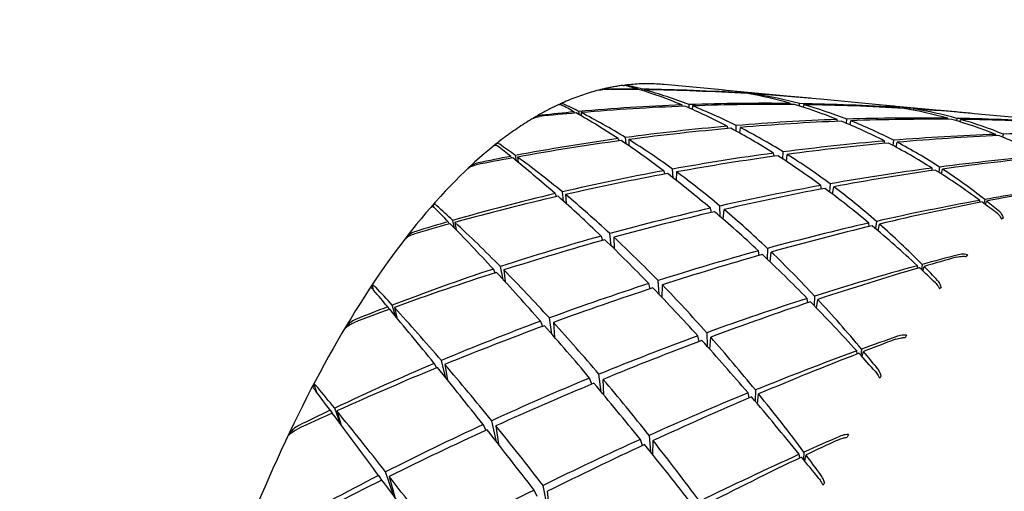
# Model space of a CAD drawing. Header units: inches. Extents: x 36 to 1719, y -84 to 1122.
# Tile 458 of 550: x 657.531 to 658.48, y 805.737 to 806.192. Entities that reach past the tile are written whole.
import ezdxf

# ---------------------------------------------------------------- set-up
doc = ezdxf.new("R2010")
doc.units = ezdxf.units.IN
doc.header["$LTSCALE"] = 48
doc.header["$MEASUREMENT"] = 0
doc.layers.add('Dimension (ANSI)', color=7, linetype='Continuous', lineweight=25)
doc.layers.add('Visible (ANSI)', color=7, linetype='Continuous', lineweight=30)
doc.styles.add('Note Text (ANSI)', font='tahoma.ttf')
doc.dimstyles.new('Architectural (ANSI)', dxfattribs={"dimscale": 48, "dimtxt": 0.125, "dimasz": 0.098425, "dimexe": 0.125, "dimexo": 0.0625, "dimgap": 0.031496, "dimtad": 0, "dimtih": 1, "dimtoh": 1, "dimdec": 4, "dimrnd": 1e-08, "dimzin": 3, "dimdsep": 46, "dimlunit": 4, "dimtxsty": 'Note Text (ANSI)', "dimcen": 0.09, "dimdle": 0.393701, "dimclrd": 256, "dimclre": 256, "dimclrt": 256, "dimadec": 0, "dimazin": 3, "dimtfac": 0.96, "dimtofl": 0, "dimtmove": 0, "dimatfit": 3, "dimfxl": 1, "dimfrac": 2, "dimtolj": 1, "dimtzin": 12, "dimlwd": -1, "dimlwe": -1, "dimarcsym": 0})

# ---------------------------------------------------------------- blocks, each defined once
blk = doc.blocks.new('*D22')
at = {"layer": 'Defpoints', "color": 0, "transparency": 16777216}
for p in [(711.01418, 998.5529), (618.7408, 762.9914), (748.91768, 762.9914)]:
    blk.add_point(p, dxfattribs=at)
at = {"layer": 'Dimension (ANSI)', "transparency": 16777216}
for p, q in [((708.01418, 998.5529), (612.7408, 998.5529)), ((618.7408, 993.82849), (618.7408, 898.07174)), ((618.7408, 767.71581), (618.7408, 887.47256)), ((745.91768, 762.9914), (612.7408, 762.9914))]:
    blk.add_line(p, q, dxfattribs=at)
for points in [[(617.9534, 993.82849), (619.5282, 993.82849), (618.7408, 998.5529)], [(617.9534, 767.71581), (619.5282, 767.71581), (618.7408, 762.9914)]]:
    blk.add_solid(points, dxfattribs=at)
at = {"layer": 'Dimension (ANSI)', "transparency": 16777216, "insert": (599.01817, 896.55992), "char_height": 6, "attachment_point": 1, "style": 'Note Text (ANSI)'}
blk.add_mtext('\\A1;19\'-7 9/16"', dxfattribs=at)

msp = doc.modelspace()

# ---------------------------------------------------------------- linework, layer by layer
at = {"layer": 'Visible (ANSI)'}
for p, q in [((658.20384, 806.12423), (658.15194, 806.1291)), ((658.12633, 806.12471), (658.12646, 806.12418)), ((658.1309, 806.12332), (658.1308, 806.12466)), ((658.13282, 806.1241), (658.1328, 806.12272)), ((658.29078, 806.11607), (658.21201, 806.12346)), ((658.22947, 806.12089), (658.22953, 806.12056)), ((658.23647, 806.11966), (658.23648, 806.12044)), ((658.23964, 806.11994), (658.23955, 806.11907)), ((658.16885, 806.10952), (658.16915, 806.1082)), ((658.17602, 806.10648), (658.1759, 806.10978)), ((658.17902, 806.10857), (658.17886, 806.10524)), ((658.27368, 806.11089), (658.27382, 806.10986)), ((658.28217, 806.10837), (658.28228, 806.11076)), ((658.28605, 806.10973), (658.28572, 806.10727)), ((658.35227, 806.1103), (658.30243, 806.11498)), ((658.44171, 806.10191), (658.36512, 806.1091)), ((658.06525, 806.10274), (658.0656, 806.1016)), ((658.07011, 806.10001), (658.06974, 806.10315)), ((658.07174, 806.10213), (658.07186, 806.09902)), ((658.37929, 806.1064), (658.37926, 806.10684)), ((658.38828, 806.10526), (658.38841, 806.10623)), ((658.39214, 806.10453), (658.39237, 806.10561)), ((658.5044, 806.09603), (658.45456, 806.10071)), ((658.2126, 806.08892), (658.21302, 806.08671)), ((658.22123, 806.08429), (658.22123, 806.08965)), ((658.31883, 806.09373), (658.31864, 806.09547)), ((658.3275, 806.09183), (658.32784, 806.09578)), ((658.33107, 806.0903), (658.33175, 806.09424)), ((658.42529, 806.09563), (658.42526, 806.09666)), ((658.43399, 806.09653), (658.43359, 806.09425)), ((658.43704, 806.09321), (658.43764, 806.0955)), ((658.22497, 806.08776), (658.22452, 806.08248)), ((658.47136, 806.07976), (658.47138, 806.08114)), ((658.47862, 806.08138), (658.47801, 806.07847)), ((657.99002, 806.07065), (657.98987, 806.07184)), ((658.10758, 806.07704), (658.1082, 806.0748)), ((658.11514, 806.072), (658.11463, 806.07801)), ((658.11774, 806.07609), (658.11776, 806.07022)), ((658.36435, 806.07243), (658.36418, 806.07469)), ((658.37294, 806.07542), (658.37232, 806.07045)), ((658.37553, 806.06873), (658.37656, 806.07353)), ((658.00403, 806.05989), (658.00465, 806.05821)), ((658.0094, 806.05558), (658.00851, 806.06075)), ((658.25784, 806.06002), (658.25737, 806.06299)), ((658.26631, 806.05725), (658.26657, 806.0642)), ((658.26963, 806.05507), (658.27048, 806.06176)), ((658.01052, 806.05928), (658.01099, 806.05428)), ((657.96372, 806.04888), (657.96371, 806.04917)), ((658.15138, 806.04606), (658.1522, 806.04278)), ((658.16042, 806.03916), (658.16, 806.04764)), ((658.16376, 806.0449), (658.16346, 806.0368)), ((658.41019, 806.04628), (658.4101, 806.04865)), ((658.41735, 806.04961), (658.41654, 806.0446)), ((658.41906, 806.04299), (658.42027, 806.0477)), ((658.3034, 806.02844), (658.30297, 806.03184)), ((658.31171, 806.03341), (658.31113, 806.02579)), ((658.04669, 806.024), (658.04774, 806.02096)), ((658.05495, 806.01665), (658.05371, 806.02565)), ((658.05685, 806.02305), (658.05733, 806.01451)), ((658.31414, 806.02352), (658.31534, 806.03068)), ((657.92987, 806.01076), (657.92938, 806.01345)), ((658.45619, 806.01559), (658.4562, 806.01746)), ((658.46087, 806.0183), (658.46012, 806.01458)), ((658.46167, 806.01343), (658.46269, 806.01686)), ((658.19737, 806.00587), (658.19648, 806.00995)), ((658.20576, 806.00201), (658.20564, 806.01204)), ((658.20885, 805.99933), (658.20959, 806.00872)), ((657.94373, 805.99689), (657.94467, 805.99476)), ((657.9499, 805.99059), (657.94818, 805.99818)), ((657.95022, 805.99628), (657.95131, 805.98915)), ((658.34951, 805.99231), (658.34921, 805.99562)), ((658.35643, 805.99725), (658.35562, 805.99024)), ((658.358, 805.98822), (658.35938, 805.99466)), ((658.10085, 805.9736), (658.09964, 805.98545)), ((657.90389, 805.98172), (657.90383, 805.98236)), ((658.09108, 805.98307), (658.09242, 805.97885)), ((658.10345, 805.98191), (658.10363, 805.97089)), ((658.24349, 805.96442), (658.24267, 805.96884)), ((658.25134, 805.97121), (658.25107, 805.96094)), ((658.25388, 805.95827), (658.25504, 805.96768)), ((658.40054, 805.95574), (658.39977, 805.95085)), ((657.98723, 805.95132), (657.98879, 805.9476)), ((657.99663, 805.94113), (657.99419, 805.95361)), ((657.99739, 805.95036), (657.99872, 805.93885)), ((658.39602, 805.952), (658.3959, 805.95447)), ((658.40124, 805.94947), (658.40239, 805.95386)), ((658.13847, 805.93224), (658.13702, 805.93726)), ((658.14697, 805.92691), (658.1461, 805.94018)), ((657.87176, 805.93106), (657.8706, 805.93575)), ((658.1498, 805.92394), (658.15013, 805.93603)), ((658.29038, 805.91879), (658.28975, 805.92293)), ((658.29691, 805.92521), (658.2963, 805.91624)), ((658.29854, 805.91393), (658.29992, 805.92198)), ((657.88537, 805.91483), (657.8867, 805.91233)), ((657.89291, 805.90577), (657.88977, 805.91652)), ((657.89186, 805.91422), (657.89402, 805.90442)), ((658.03272, 805.901), (658.0347, 805.89602)), ((658.04371, 805.88848), (658.04118, 805.90414)), ((658.04509, 805.89984), (658.04614, 805.88569)), ((657.84624, 805.89582), (657.84609, 805.89677)), ((658.19289, 805.8899), (658.19323, 805.8769)), ((658.18567, 805.88149), (658.18431, 805.88678)), ((658.19581, 805.87402), (658.19668, 805.88562)), ((658.33787, 805.86941), (658.33754, 805.8724)), ((658.34212, 805.87407), (658.34146, 805.86809)), ((658.34285, 805.86654), (658.34403, 805.87179)), ((657.93022, 805.86023), (657.9324, 805.85599)), ((657.9415, 805.84624), (657.93708, 805.86312)), ((657.94038, 805.85927), (657.94315, 805.84419)), ((658.08216, 805.84039), (658.08001, 805.84617)), ((658.09106, 805.83301), (658.08896, 805.84985)), ((658.09355, 805.83003), (658.09312, 805.84494)), ((657.81708, 805.83231), (657.81454, 805.84007)), ((658.23382, 805.82702), (658.23274, 805.83184)), ((658.2398, 805.83472), (658.23962, 805.82378)), ((658.24169, 805.82135), (658.24291, 805.83089)), ((657.82995, 805.8151), (657.83172, 805.81235)), ((657.84001, 805.80161), (657.83427, 805.81716)), ((657.83644, 805.81449), (657.84058, 805.80085)), ((657.9903, 805.78474), (657.98562, 805.8051)), ((657.79176, 805.79265), (657.79149, 805.79387)), ((657.9773, 805.80128), (657.98006, 805.79573)), ((657.98967, 805.80011), (657.99221, 805.7823)), ((658.13093, 805.7811), (658.12889, 805.78705)), ((658.13733, 805.79087), (658.13868, 805.77493)), ((658.14095, 805.77211), (658.14126, 805.78589)), ((658.28275, 805.76926), (658.28212, 805.77267)), ((658.28663, 805.77471), (658.28619, 805.76766)), ((658.28749, 805.76606), (658.28861, 805.77207)), ((657.87663, 805.75229), (657.87952, 805.74773)), ((657.89134, 805.73238), (657.88336, 805.75572)), ((657.88679, 805.75133), (657.89217, 805.73126)), ((658.02942, 805.73193), (658.02642, 805.73823)), ((658.0393, 805.72146), (658.03521, 805.7426)), ((658.04124, 805.71893), (658.03953, 805.737))]:
    msp.add_line(p, q, dxfattribs=at)
for centre, major_axis, ratio, start_param, end_param in [((658.45234, 804.84542), (0.50267, -1.27757), 0.401159, 2.83729, 2.857441), ((658.12094, 804.87652), (-0.14115, 1.26062), 0.549452, 6.068206, 6.089839), ((658.12094, 804.87652), (-1.63348, 0.03314), 0.763621, 4.723467, 4.7451), ((658.45234, 804.84542), (-1.53518, 0.61757), 0.729866, 5.203168, 5.223319), ((658.45234, 804.84542), (0.50267, -1.27757), 0.401159, 2.77184, 2.834435), ((658.45234, 804.84542), (-1.53518, 0.61757), 0.729866, 5.137719, 5.200313), ((658.12094, 804.87652), (-0.14115, 1.26062), 0.549452, 6.004322, 6.065351), ((658.12094, 804.87652), (-1.63348, 0.03314), 0.763621, 4.659584, 4.720612), ((658.45234, 804.84542), (0.36513, -1.26849), 0.475174, 2.91871, 2.95731), ((658.12094, 804.87652), (0.07827, 1.24795), 0.57621, 6.231187, 6.271298), ((658.45234, 804.84542), (0.36513, -1.26849), 0.475174, 2.85326, 2.914288), ((658.45234, 804.84542), (-1.53518, 0.61757), 0.729866, 5.095497, 5.133297), ((658.12094, 804.87652), (0.07827, 1.24795), 0.57621, 6.166664, 6.226766), ((658.12094, 804.87652), (-1.63348, 0.03314), 0.763621, 4.616562, 4.655162), ((658.45234, 804.84542), (0.61467, -1.29034), 0.323881, 2.715685, 2.735836), ((658.12094, 804.87652), (-0.32479, 1.2668), 0.49258, 5.876138, 5.897771), ((658.45234, 804.84542), (-1.59232, 0.38214), 0.757737, 5.068341, 5.130936), ((658.12094, 804.87652), (-1.63059, -0.22845), 0.743335, 4.577612, 4.638641), ((658.45234, 804.84542), (0.50267, -1.27757), 0.401159, 2.70639, 2.767418), ((658.45234, 804.84542), (-1.59232, 0.38214), 0.757737, 5.002891, 5.063919), ((658.12094, 804.87652), (-1.63059, -0.22845), 0.743335, 4.513089, 4.573191), ((658.12094, 804.87652), (-0.14115, 1.26062), 0.549452, 5.939799, 5.999901), ((658.45234, 804.84542), (0.36513, -1.26849), 0.475174, 2.78781, 2.847912), ((658.45234, 804.84542), (-1.59232, 0.38214), 0.757737, 4.937441, 4.997543), ((658.12094, 804.87652), (-1.63059, -0.22845), 0.743335, 4.447946, 4.507741), ((658.12094, 804.87652), (0.07827, 1.24795), 0.57621, 6.101521, 6.161316), ((658.45234, 804.84542), (0.19179, -1.26237), 0.537203, 2.969852, 3.008453), ((658.12094, 804.87652), (0.30341, 1.22253), 0.562536, 0.051705, 0.093767), ((658.12094, 804.87652), (-1.63059, -0.22845), 0.743335, 4.641496, 4.663129), ((658.45234, 804.84542), (-1.59232, 0.38214), 0.757737, 5.133791, 5.153942), ((658.45234, 804.84542), (0.61467, -1.29034), 0.323881, 2.650235, 2.71283), ((658.12094, 804.87652), (-0.32479, 1.2668), 0.49258, 5.812255, 5.873283), ((658.45234, 804.84542), (0.19179, -1.26237), 0.537203, 2.904403, 2.964198), ((658.45234, 804.84542), (-1.59232, 0.38214), 0.757737, 4.894854, 4.931787), ((658.12094, 804.87652), (-1.63059, -0.22845), 0.743335, 4.403691, 4.442291), ((658.12094, 804.87652), (0.30341, 1.22253), 0.562536, 6.269134, 6.329236), ((658.45234, 804.84542), (-1.62932, 0.10493), 0.765373, 4.909139, 4.970167), ((658.45234, 804.84542), (-1.62932, 0.10493), 0.765373, 4.843689, 4.903791), ((658.12094, 804.87652), (-1.60993, -0.43806), 0.706703, 4.399126, 4.458921), ((658.45234, 804.84542), (0.36513, -1.26849), 0.475174, 2.72236, 2.782156), ((658.45234, 804.84542), (-1.62932, 0.10493), 0.765373, 4.778239, 4.838034), ((658.12094, 804.87652), (-1.60993, -0.43806), 0.706703, 4.333369, 4.393471), ((658.12094, 804.87652), (0.07827, 1.24795), 0.57621, 6.035764, 6.095866), ((658.45234, 804.84542), (0.19179, -1.26237), 0.537203, 2.838953, 2.899055), ((658.45234, 804.84542), (-1.62932, 0.10493), 0.765373, 4.712789, 4.772891), ((658.12094, 804.87652), (-1.60993, -0.43806), 0.706703, 4.266993, 4.328021), ((658.12094, 804.87652), (0.30341, 1.22253), 0.562536, 6.202758, 6.263786), ((658.12094, 804.87652), (-1.60993, -0.43806), 0.706703, 4.464269, 4.524371), ((658.45234, 804.84542), (0.50267, -1.27757), 0.401159, 2.64094, 2.701042), ((658.12094, 804.87652), (-0.14115, 1.26062), 0.549452, 5.874656, 5.934451), ((658.45234, 804.84542), (-1.63374, -0.1662), 0.75034, 4.624586, 4.684688), ((658.12094, 804.87652), (-1.58546, -0.59667), 0.660515, 4.250613, 4.311641), ((658.45234, 804.84542), (0.19179, -1.26237), 0.537203, 2.773503, 2.834531), ((658.45234, 804.84542), (-1.63374, -0.1662), 0.75034, 4.559136, 4.620164), ((658.02111, 805.38183), (-0.1299, -0.74245), 0.444491, 3.604814, 3.609381), ((658.45234, 804.84542), (0.70926, -1.30505), 0.247509, 2.611034, 2.631185), ((658.12094, 804.87652), (-0.47048, 1.27486), 0.420557, 5.721212, 5.742845), ((658.45234, 804.84542), (-1.62932, 0.10493), 0.765373, 4.974588, 5.037183), ((658.12094, 804.87652), (-1.60993, -0.43806), 0.706703, 4.528792, 4.589821), ((658.45234, 804.84542), (0.61467, -1.29034), 0.323881, 2.584785, 2.645813), ((658.12094, 804.87652), (-0.32479, 1.2668), 0.49258, 5.747731, 5.807833), ((658.45234, 804.84542), (-1.63374, -0.1662), 0.75034, 4.690036, 4.749831), ((658.12094, 804.87652), (-1.58546, -0.59667), 0.660515, 4.316989, 4.377091), ((658.45234, 804.84542), (0.36513, -1.26849), 0.475174, 2.656911, 2.717012), ((658.12094, 804.87652), (0.07827, 1.24795), 0.57621, 5.969388, 6.030416), ((658.45234, 804.84542), (-1.62932, 0.10493), 0.765373, 5.040038, 5.060189), ((658.45234, 804.84542), (-1.63374, -0.1662), 0.75034, 4.755485, 4.815587), ((658.12094, 804.87652), (-1.58546, -0.59667), 0.660515, 4.382745, 4.44254), ((658.45234, 804.84542), (0.50267, -1.27757), 0.401159, 2.57549, 2.635286), ((658.12094, 804.87652), (-0.14115, 1.26062), 0.549452, 5.808899, 5.869001), ((658.45234, 804.84542), (-1.61594, -0.38996), 0.717175, 4.501326, 4.562354), ((658.12094, 804.87652), (-1.60993, -0.43806), 0.706703, 4.592676, 4.614309), ((658.45234, 804.84542), (0.70926, -1.30505), 0.247509, 2.545584, 2.608179), ((658.12094, 804.87652), (-0.47048, 1.27486), 0.420557, 5.657329, 5.718357), ((658.12094, 804.87652), (-1.56231, -0.71722), 0.609421, 4.191433, 4.254028), ((658.11079, 805.46001), (-0.01786, -0.66124), 0.527661, 3.627313, 3.631911), ((658.45234, 804.84542), (-1.63374, -0.1662), 0.75034, 4.820935, 4.881964), ((658.12094, 804.87652), (-1.58546, -0.59667), 0.660515, 4.447888, 4.50799), ((658.45234, 804.84542), (0.61467, -1.29034), 0.323881, 2.519335, 2.579437), ((658.12094, 804.87652), (-0.32479, 1.2668), 0.49258, 5.682588, 5.742383), ((658.45234, 804.84542), (-1.61594, -0.38996), 0.717175, 4.566775, 4.626877), ((658.12094, 804.87652), (-1.56231, -0.71722), 0.609421, 4.258449, 4.319478), ((658.45234, 804.84542), (0.36513, -1.26849), 0.475174, 2.591461, 2.652489), ((658.12094, 804.87652), (0.07827, 1.24795), 0.57621, 5.902372, 5.964966), ((658.45234, 804.84542), (-1.61594, -0.38996), 0.717175, 4.632225, 4.692021), ((658.45234, 804.84542), (-1.63374, -0.1662), 0.75034, 4.886385, 4.94898), ((658.12094, 804.87652), (-0.47048, 1.27486), 0.420557, 5.592805, 5.652907), ((658.12094, 804.87652), (-1.56231, -0.71722), 0.609421, 4.324826, 4.384927), ((658.45234, 804.84542), (0.50267, -1.27757), 0.401159, 2.510041, 2.570142), ((658.12094, 804.87652), (-0.14115, 1.26062), 0.549452, 5.742523, 5.803551), ((658.45234, 804.84542), (-1.59164, -0.56044), 0.672879, 4.452899, 4.474532), ((658.12094, 804.87652), (-1.54065, -0.81109), 0.55597, 4.192965, 4.213116), ((657.99445, 805.33817), (-0.14081, -0.77696), 0.415272, 3.739015, 3.743613), ((658.12094, 804.87652), (-0.58807, 1.28682), 0.343574, 5.594081, 5.615714), ((658.12094, 804.87652), (-1.58546, -0.59667), 0.660515, 4.512412, 4.57344), ((658.45234, 804.84542), (0.70926, -1.30505), 0.247509, 2.480135, 2.541163), ((658.45234, 804.84542), (-1.59164, -0.56044), 0.672879, 4.477387, 4.538415), ((658.12094, 804.87652), (-1.54065, -0.81109), 0.55597, 4.215971, 4.278566), ((658.45234, 804.84542), (0.36513, -1.26849), 0.475174, 2.566973, 2.588606), ((658.12094, 804.87652), (0.07827, 1.24795), 0.57621, 5.879366, 5.899517), ((658.45234, 804.84542), (0.79158, -1.31965), 0.173726, 2.517835, 2.537986), ((658.45234, 804.84542), (-1.61594, -0.38996), 0.717175, 4.697675, 4.757777), ((658.12094, 804.87652), (-1.56231, -0.71722), 0.609421, 4.390582, 4.450377), ((658.45234, 804.84542), (0.61467, -1.29034), 0.323881, 2.453885, 2.513681), ((658.12094, 804.87652), (-0.32479, 1.2668), 0.49258, 5.616832, 5.676934), ((658.12094, 804.87652), (-1.58546, -0.59667), 0.660515, 4.576295, 4.597928), ((658.45234, 804.84542), (-1.63374, -0.1662), 0.75034, 4.951835, 4.971986), ((658.45234, 804.84542), (0.79158, -1.31965), 0.173726, 2.452386, 2.51498), ((658.12094, 804.87652), (-0.58807, 1.28682), 0.343574, 5.530198, 5.591226), ((658.45234, 804.84542), (-1.59164, -0.56044), 0.672879, 4.542837, 4.602939), ((658.12094, 804.87652), (-0.14115, 1.26062), 0.549452, 5.675507, 5.738101), ((658.50316, 805.42308), (-0.18086, -0.64404), 0.471381, 3.748089, 3.752686), ((658.12094, 804.87652), (-1.54065, -0.81109), 0.55597, 4.282987, 4.344016), ((658.45234, 804.84542), (0.50267, -1.27757), 0.401159, 2.444591, 2.505619), ((658.08197, 805.44561), (-0.06182, -0.67347), 0.521114, 3.839413, 3.844011), ((658.45234, 804.84542), (-1.61594, -0.38996), 0.717175, 4.763125, 4.824153), ((658.12094, 804.87652), (-1.56231, -0.71722), 0.609421, 4.455725, 4.515827), ((658.45234, 804.84542), (0.70926, -1.30505), 0.247509, 2.414685, 2.474787), ((658.12094, 804.87652), (-0.47048, 1.27486), 0.420557, 5.527662, 5.587457), ((658.45234, 804.84542), (-1.59164, -0.56044), 0.672879, 4.608287, 4.668082), ((658.12094, 804.87652), (-1.54065, -0.81109), 0.55597, 4.349363, 4.409465), ((658.45234, 804.84542), (0.61467, -1.29034), 0.323881, 2.388435, 2.448537), ((658.12094, 804.87652), (-0.32479, 1.2668), 0.49258, 5.550456, 5.611484), ((658.45234, 804.84542), (-1.56803, -0.68945), 0.622723, 4.455371, 4.477004), ((658.38678, 805.30152), (-0.22619, -0.76807), 0.285519, 3.759087, 3.763685), ((658.12094, 804.87652), (-1.51916, -0.88595), 0.501414, 4.228985, 4.249136), ((658.45234, 804.84542), (-1.61594, -0.38996), 0.717175, 4.828575, 4.89117), ((658.12094, 804.87652), (-1.56231, -0.71722), 0.609421, 4.520249, 4.581277), ((658.45234, 804.84542), (0.79158, -1.31965), 0.173726, 2.386936, 2.447964), ((658.12094, 804.87652), (-0.58807, 1.28682), 0.343574, 5.465674, 5.525776), ((658.45234, 804.84542), (-1.56803, -0.68945), 0.622723, 4.479859, 4.540888), ((658.12094, 804.87652), (-1.51916, -0.88595), 0.501414, 4.251991, 4.314586), ((658.45234, 804.84542), (0.50267, -1.27757), 0.401159, 2.420103, 2.441736), ((658.12094, 804.87652), (-0.14115, 1.26062), 0.549452, 5.652501, 5.672652), ((658.45234, 804.84542), (-1.59164, -0.56044), 0.672879, 4.673737, 4.733838), ((657.96939, 805.28713), (-0.14418, -0.81126), 0.389441, 3.858163, 3.862761), ((658.45234, 804.84542), (0.8647, -1.33248), 0.103024, 2.432638, 2.452789), ((658.12094, 804.87652), (-0.68651, 1.30124), 0.266742, 5.485739, 5.507372), ((658.12094, 804.87652), (-1.54065, -0.81109), 0.55597, 4.41512, 4.474915), ((658.45234, 804.84542), (0.70926, -1.30505), 0.247509, 2.349235, 2.40903), ((658.12094, 804.87652), (-0.47048, 1.27486), 0.420557, 5.461905, 5.522007), ((658.47439, 805.40847), (-0.20536, -0.65754), 0.428761, 3.931075, 3.935672), ((658.45234, 804.84542), (-1.56803, -0.68945), 0.622723, 4.545309, 4.605411), ((658.12094, 804.87652), (-1.51916, -0.88595), 0.501414, 4.319008, 4.380036), ((658.45234, 804.84542), (0.61467, -1.29034), 0.323881, 2.322986, 2.384014), ((658.12094, 804.87652), (-0.32479, 1.2668), 0.49258, 5.483439, 5.546034), ((658.12094, 804.87652), (-1.56231, -0.71722), 0.609421, 4.584132, 4.605765), ((658.45234, 804.84542), (-1.61594, -0.38996), 0.717175, 4.894025, 4.914176), ((658.45234, 804.84542), (0.8647, -1.33248), 0.103024, 2.367189, 2.429783), ((658.12094, 804.87652), (-0.68651, 1.30124), 0.266742, 5.421855, 5.482884), ((658.45234, 804.84542), (-1.59164, -0.56044), 0.672879, 4.739186, 4.800215), ((658.12094, 804.87652), (-0.58807, 1.28682), 0.343574, 5.400531, 5.460326), ((658.05357, 805.42083), (-0.09856, -0.69521), 0.499031, 4.031308, 4.035904), ((658.12094, 804.87652), (-1.54065, -0.81109), 0.55597, 4.480263, 4.540365), ((658.45234, 804.84542), (0.79158, -1.31965), 0.173726, 2.321486, 2.381588), ((658.45234, 804.84542), (-1.56803, -0.68945), 0.622723, 4.610759, 4.670554), ((658.12094, 804.87652), (-1.51916, -0.88595), 0.501414, 4.385384, 4.445486), ((658.45234, 804.84542), (0.70926, -1.30505), 0.247509, 2.283785, 2.343887), ((658.12094, 804.87652), (-0.47048, 1.27486), 0.420557, 5.395529, 5.456557), ((658.45234, 804.84542), (-1.54609, -0.78924), 0.569714, 4.476242, 4.497875), ((658.12094, 804.87652), (-1.49643, -0.94661), 0.446294, 4.273117, 4.293268), ((658.36173, 805.24969), (-0.21517, -0.80489), 0.255901, 3.869082, 3.873678), ((658.45234, 804.84542), (-1.54609, -0.78924), 0.569714, 4.50073, 4.561758), ((658.12094, 804.87652), (-1.49643, -0.94661), 0.446294, 4.296123, 4.358717), ((658.45234, 804.84542), (0.61467, -1.29034), 0.323881, 2.298497, 2.320131), ((658.12094, 804.87652), (-0.32479, 1.2668), 0.49258, 5.460433, 5.480584), ((658.45234, 804.84542), (-1.59164, -0.56044), 0.672879, 4.804636, 4.867231), ((658.12094, 804.87652), (-1.54065, -0.81109), 0.55597, 4.544787, 4.605815), ((658.45234, 804.84542), (0.8647, -1.33248), 0.103024, 2.301739, 2.362767), ((658.12094, 804.87652), (-0.68651, 1.30124), 0.266742, 5.357332, 5.417434), ((658.45234, 804.84542), (-1.56803, -0.68945), 0.622723, 4.676209, 4.736311), ((658.12094, 804.87652), (-1.51916, -0.88595), 0.501414, 4.45114, 4.510936), ((658.45234, 804.84542), (0.79158, -1.31965), 0.173726, 2.256036, 2.315831), ((658.12094, 804.87652), (-0.58807, 1.28682), 0.343574, 5.334775, 5.394877), ((658.44575, 805.38432), (-0.21993, -0.68116), 0.382943, 4.092787, 4.097384), ((657.94649, 805.22852), (-0.14127, -0.84407), 0.367968, 3.965542, 3.970139), ((658.45234, 804.84542), (0.93049, -1.34224), 0.035356, 2.353289, 2.37344), ((658.12094, 804.87652), (-0.7716, 1.31604), 0.192221, 5.390019, 5.411652), ((658.45234, 804.84542), (-1.54609, -0.78924), 0.569714, 4.56618, 4.626281), ((658.12094, 804.87652), (-1.49643, -0.94661), 0.446294, 4.363139, 4.424167), ((658.45234, 804.84542), (0.70926, -1.30505), 0.247509, 2.218335, 2.279363), ((658.12094, 804.87652), (-0.47048, 1.27486), 0.420557, 5.328513, 5.391107), ((658.45234, 804.84542), (-1.59164, -0.56044), 0.672879, 4.870086, 4.890237), ((658.12094, 804.87652), (-0.7716, 1.31604), 0.192221, 5.326135, 5.387164), ((658.12094, 804.87652), (-1.54065, -0.81109), 0.55597, 4.60867, 4.630303), ((658.45234, 804.84542), (0.93049, -1.34224), 0.035356, 2.287839, 2.350434), ((658.02552, 805.38754), (-0.12537, -0.72326), 0.469118, 4.199188, 4.203785), ((658.45234, 804.84542), (-1.56803, -0.68945), 0.622723, 4.741659, 4.802687), ((658.12094, 804.87652), (-1.51916, -0.88595), 0.501414, 4.516284, 4.576386), ((658.45234, 804.84542), (0.8647, -1.33248), 0.103024, 2.236289, 2.296391), ((658.12094, 804.87652), (-0.68651, 1.30124), 0.266742, 5.292189, 5.351984), ((658.45234, 804.84542), (-1.54609, -0.78924), 0.569714, 4.631629, 4.691425), ((658.12094, 804.87652), (-0.58807, 1.28682), 0.343574, 5.268398, 5.329427), ((658.45234, 804.84542), (-1.52469, -0.86839), 0.515368, 4.509721, 4.531354), ((658.12094, 804.87652), (-1.47131, -0.99613), 0.390767, 4.323209, 4.34336), ((658.33878, 805.19204), (-0.19913, -0.83814), 0.23242, 3.971716, 3.976314), ((658.12094, 804.87652), (-1.49643, -0.94661), 0.446294, 4.429515, 4.489617), ((658.45234, 804.84542), (0.79158, -1.31965), 0.173726, 2.190586, 2.250688), ((658.45234, 804.84542), (-1.52469, -0.86839), 0.515368, 4.534209, 4.595237), ((658.12094, 804.87652), (-1.47131, -0.99613), 0.390767, 4.346215, 4.40881), ((658.45234, 804.84542), (0.70926, -1.30505), 0.247509, 2.193847, 2.21548), ((658.12094, 804.87652), (-0.47048, 1.27486), 0.420557, 5.305507, 5.325658), ((658.45234, 804.84542), (-1.56803, -0.68945), 0.622723, 4.807109, 4.869703), ((658.12094, 804.87652), (-1.51916, -0.88595), 0.501414, 4.580807, 4.641835), ((658.45234, 804.84542), (0.93049, -1.34224), 0.035356, 2.222389, 2.283418), ((658.12094, 804.87652), (-0.7716, 1.31604), 0.192221, 5.261612, 5.321714), ((658.45234, 804.84542), (-1.54609, -0.78924), 0.569714, 4.697079, 4.757181), ((658.41775, 805.35089), (-0.22566, -0.71218), 0.339307, 4.235946, 4.240544)]:
    msp.add_ellipse(centre, major_axis=major_axis, ratio=ratio, start_param=start_param, end_param=end_param, dxfattribs=at)
for points, knots in [([(658.11242, 806.12837), (658.11098, 806.12818), (658.10953, 806.12798), (658.10663, 806.12753), (658.10518, 806.12729), (658.10228, 806.12678), (658.10083, 806.12651), (658.09793, 806.12592), (658.09648, 806.12562), (658.09358, 806.12496), (658.09212, 806.12462), (658.09067, 806.12426)], [2.53059154, 2.53059154, 2.53059154, 2.53059154, 2.53956341, 2.53956341, 2.54853528, 2.54853528, 2.55750716, 2.55750716, 2.56647903, 2.56647903, 2.5754509, 2.5754509, 2.5754509, 2.5754509]), ([(658.15194, 806.1291), (658.14946, 806.12933), (658.14697, 806.12951), (658.14199, 806.12977), (658.13949, 806.12984), (658.13449, 806.12988), (658.13199, 806.12985), (658.12697, 806.12968), (658.12446, 806.12954), (658.11944, 806.12915), (658.11692, 806.12891), (658.11441, 806.12861)], [2.44849399, 2.44849399, 2.44849399, 2.44849399, 2.46409431, 2.46409431, 2.47969463, 2.47969463, 2.49529495, 2.49529495, 2.51089528, 2.51089528, 2.5264956, 2.5264956, 2.5264956, 2.5264956]), ([(658.08867, 806.12375), (658.08623, 806.12312), (658.08378, 806.12244), (658.07889, 806.12098), (658.07644, 806.1202), (658.07155, 806.11854), (658.0691, 806.11767), (658.06421, 806.11582), (658.06177, 806.11485), (658.05689, 806.11281), (658.05444, 806.11174), (658.052, 806.11063)], [2.57957607, 2.57957607, 2.57957607, 2.57957607, 2.59470103, 2.59470103, 2.60982599, 2.60982599, 2.62495096, 2.62495096, 2.64007592, 2.64007592, 2.65520088, 2.65520088, 2.65520088, 2.65520088]), ([(658.0502, 806.10979), (658.04859, 806.10904), (658.04698, 806.10827), (658.04377, 806.10669), (658.04217, 806.10588), (658.03896, 806.10422), (658.03736, 806.10337), (658.03415, 806.10163), (658.03255, 806.10073), (658.02935, 806.09891), (658.02775, 806.09798), (658.02616, 806.09703)], [2.65894017, 2.65894017, 2.65894017, 2.65894017, 2.66890382, 2.66890382, 2.67886747, 2.67886747, 2.68883112, 2.68883112, 2.69879476, 2.69879476, 2.70875841, 2.70875841, 2.70875841, 2.70875841]), ([(658.0502, 806.10979), (658.05029, 806.10983), (658.05038, 806.10987), (658.05104, 806.11006), (658.05182, 806.10995), (658.05254, 806.10958)], [0.17295617, 0.17295617, 0.17295617, 0.17295617, 0.17536928, 0.17536928, 0.19052615, 0.19052615, 0.19052615, 0.19052615]), ([(658.05457, 806.11053), (658.05381, 806.11089), (658.05292, 806.11097), (658.05185, 806.11058), (658.05145, 806.11032), (658.05108, 806.10998)], [0, 0, 0, 0, 0.01468772, 0.01468772, 0.0224586, 0.0224586, 0.0224586, 0.0224586]), ([(658.02439, 806.09596), (658.02496, 806.0963), (658.02553, 806.09661), (658.02775, 806.09763), (658.02985, 806.09819), (658.03163, 806.09837)], [0.16314231, 0.16314231, 0.16314231, 0.16314231, 0.16795488, 0.16795488, 0.18264261, 0.18264261, 0.18264261, 0.18264261]), ([(658.03366, 806.09957), (658.03185, 806.09937), (658.02975, 806.09878), (658.02716, 806.09761), (658.02618, 806.09706), (658.02526, 806.09645)], [0, 0, 0, 0, 0.01515687, 0.01515687, 0.02346126, 0.02346126, 0.02346126, 0.02346126]), ([(658.02439, 806.09596), (658.02202, 806.09453), (658.01966, 806.09306), (658.01494, 806.09002), (658.01259, 806.08846), (658.00788, 806.08525), (658.00553, 806.0836), (658.00083, 806.08022), (657.99849, 806.07849), (657.9938, 806.07493), (657.99146, 806.07311), (657.98913, 806.07125)], [2.71243677, 2.71243677, 2.71243677, 2.71243677, 2.72717574, 2.72717574, 2.7419147, 2.7419147, 2.75665367, 2.75665367, 2.77139264, 2.77139264, 2.78613161, 2.78613161, 2.78613161, 2.78613161]), ([(657.98826, 806.07055), (657.93717, 806.02959), (657.88754, 805.96819), (657.795, 805.81072), (657.75216, 805.71458), (657.67761, 805.4977), (657.64589, 805.37711), (657.59657, 805.1235), (657.57897, 804.99055), (657.55959, 804.72559), (657.5578, 804.59361), (657.57027, 804.34381), (657.58451, 804.22604), (657.62775, 804.01636), (657.65674, 803.92456), (657.7172, 803.79684), (657.74573, 803.75245), (657.77694, 803.71843)], [2.787961, 2.787961, 2.787961, 2.787961, 3.110317, 3.110317, 3.433142, 3.433142, 3.754618, 3.754618, 4.075547, 4.075547, 4.396367, 4.396367, 4.717424, 4.717424, 5.039259, 5.039259, 5.271858, 5.271858, 5.271858, 5.271858]), ([(657.98826, 806.07055), (657.98854, 806.07076), (657.98889, 806.07087), (657.98979, 806.07081), (657.99055, 806.07046), (657.99128, 806.0699)], [0.16535306, 0.16535306, 0.16535306, 0.16535306, 0.17521332, 0.17521332, 0.19037018, 0.19037018, 0.19037018, 0.19037018]), ([(657.9933, 806.07154), (657.99254, 806.07207), (657.99166, 806.07236), (657.99062, 806.07226), (657.99022, 806.0721), (657.98987, 806.07184)], [0, 0, 0, 0, 0.01468772, 0.01468772, 0.02281833, 0.02281833, 0.02281833, 0.02281833]), ([(657.96225, 806.04778), (657.96314, 806.04851), (657.96411, 806.04917), (657.96666, 806.05058), (657.96873, 806.05133), (657.97051, 806.05169)], [0.15981607, 0.15981607, 0.15981607, 0.15981607, 0.16794668, 0.16794668, 0.1826344, 0.1826344, 0.1826344, 0.1826344]), ([(657.97252, 806.05356), (657.97072, 806.05318), (657.96863, 806.05238), (657.96591, 806.05085), (657.96475, 806.05004), (657.96371, 806.04917)], [0, 0, 0, 0, 0.01515687, 0.01515687, 0.02514531, 0.02514531, 0.02514531, 0.02514531]), ([(657.93275, 806.01224), (657.93198, 806.01294), (657.93111, 806.01344), (657.93009, 806.01363), (657.92971, 806.01359), (657.92938, 806.01345)], [0, 0, 0, 0, 0.01468772, 0.01468772, 0.02281833, 0.02281833, 0.02281833, 0.02281833]), ([(657.92779, 806.01165), (657.92806, 806.01171), (657.92839, 806.01166), (657.92927, 806.01126), (657.93003, 806.01068), (657.93077, 806.00994)], [0.16538083, 0.16538083, 0.16538083, 0.16538083, 0.17536928, 0.17536928, 0.19052615, 0.19052615, 0.19052615, 0.19052615]), ([(658.47345, 806.0045), (658.47422, 806.00391), (658.47513, 806.00287), (658.47626, 806.00111), (658.4767, 806.00032), (658.4771, 805.99947)], [0, 0, 0, 0, 0.01468772, 0.01468772, 0.02281833, 0.02281833, 0.02281833, 0.02281833]), ([(658.47872, 806.00085), (658.47838, 806.00185), (658.47798, 806.00281), (658.477, 806.00468), (658.4762, 806.00575), (658.47547, 806.00637)], [0.16538083, 0.16538083, 0.16538083, 0.16538083, 0.17536928, 0.17536928, 0.19052615, 0.19052615, 0.19052615, 0.19052615]), ([(657.90241, 805.98047), (657.90326, 805.98125), (657.9042, 805.98199), (657.90669, 805.98359), (657.90873, 805.98452), (657.91049, 805.98503)], [0.15981607, 0.15981607, 0.15981607, 0.15981607, 0.16794668, 0.16794668, 0.1826344, 0.1826344, 0.1826344, 0.1826344]), ([(657.91245, 805.98755), (657.91066, 805.987), (657.90861, 805.986), (657.90596, 805.98423), (657.90483, 805.98332), (657.90383, 805.98236)], [0, 0, 0, 0, 0.01515687, 0.01515687, 0.02514531, 0.02514531, 0.02514531, 0.02514531]), ([(658.44423, 805.96514), (658.44327, 805.9654), (658.44224, 805.96557), (658.43958, 805.96573), (658.43746, 805.96551), (658.4357, 805.96505)], [0.15981607, 0.15981607, 0.15981607, 0.15981607, 0.16794668, 0.16794668, 0.1826344, 0.1826344, 0.1826344, 0.1826344]), ([(658.43372, 805.96275), (658.43551, 805.96325), (658.43763, 805.96356), (658.44046, 805.96361), (658.44168, 805.96352), (658.44281, 805.96333)], [0, 0, 0, 0, 0.01515687, 0.01515687, 0.02514531, 0.02514531, 0.02514531, 0.02514531]), ([(658.41344, 805.93784), (658.41422, 805.93709), (658.41516, 805.93588), (658.41635, 805.93393), (658.41682, 805.93307), (658.41726, 805.93217)], [0, 0, 0, 0, 0.01468772, 0.01468772, 0.02281833, 0.02281833, 0.02281833, 0.02281833]), ([(658.41884, 805.93403), (658.41846, 805.93513), (658.41802, 805.93619), (658.41697, 805.93831), (658.41614, 805.93957), (658.4154, 805.94036)], [0.16538083, 0.16538083, 0.16538083, 0.16538083, 0.17536928, 0.17536928, 0.19052615, 0.19052615, 0.19052615, 0.19052615]), ([(657.86907, 805.93348), (657.86932, 805.93339), (657.86964, 805.93317), (657.87051, 805.93243), (657.87128, 805.93163), (657.87204, 805.93073)], [0.16538083, 0.16538083, 0.16538083, 0.16538083, 0.17536928, 0.17536928, 0.19052615, 0.19052615, 0.19052615, 0.19052615]), ([(657.87395, 805.93365), (657.87316, 805.9345), (657.87228, 805.93521), (657.87128, 805.93569), (657.87092, 805.93577), (657.8706, 805.93575)], [0, 0, 0, 0, 0.01468772, 0.01468772, 0.02281833, 0.02281833, 0.02281833, 0.02281833]), ([(657.84474, 805.89442), (657.84555, 805.89525), (657.84646, 805.89603), (657.84887, 805.8978), (657.85087, 805.89888), (657.8526, 805.89955)], [0.15981607, 0.15981607, 0.15981607, 0.15981607, 0.16794668, 0.16794668, 0.1826344, 0.1826344, 0.1826344, 0.1826344]), ([(657.85448, 805.90267), (657.85271, 805.90196), (657.85071, 805.90079), (657.84813, 805.8988), (657.84705, 805.8978), (657.84609, 805.89677)], [0, 0, 0, 0, 0.01515687, 0.01515687, 0.02514531, 0.02514531, 0.02514531, 0.02514531]), ([(658.37499, 805.88354), (658.37677, 805.8842), (658.37888, 805.88473), (658.38171, 805.88513), (658.38295, 805.88519), (658.38409, 805.88516)], [0, 0, 0, 0, 0.01515687, 0.01515687, 0.02514531, 0.02514531, 0.02514531, 0.02514531]), ([(658.38545, 805.88744), (658.38448, 805.88758), (658.38343, 805.88763), (658.38075, 805.8875), (658.37864, 805.88707), (658.3769, 805.88646)], [0.15981607, 0.15981607, 0.15981607, 0.15981607, 0.16794668, 0.16794668, 0.1826344, 0.1826344, 0.1826344, 0.1826344]), ([(658.35555, 805.85236), (658.35635, 805.85145), (658.35734, 805.85009), (658.35861, 805.84798), (658.35911, 805.84706), (658.35959, 805.84612)], [0, 0, 0, 0, 0.01468772, 0.01468772, 0.02281833, 0.02281833, 0.02281833, 0.02281833]), ([(658.36111, 805.84845), (658.36068, 805.84961), (658.3602, 805.85076), (658.35907, 805.85309), (658.35819, 805.85453), (658.35743, 805.85547)], [0.16522487, 0.16522487, 0.16522487, 0.16522487, 0.17521332, 0.17521332, 0.19037018, 0.19037018, 0.19037018, 0.19037018]), ([(657.81309, 805.83738), (657.81333, 805.83712), (657.81365, 805.83675), (657.81453, 805.83569), (657.81532, 805.83467), (657.81611, 805.83362)], [0.16538083, 0.16538083, 0.16538083, 0.16538083, 0.17536928, 0.17536928, 0.19052615, 0.19052615, 0.19052615, 0.19052615]), ([(657.81791, 805.8371), (657.81709, 805.83809), (657.8162, 805.83901), (657.8152, 805.83977), (657.81484, 805.83997), (657.81454, 805.84007)], [0, 0, 0, 0, 0.01468772, 0.01468772, 0.02281833, 0.02281833, 0.02281833, 0.02281833]), ([(657.79023, 805.79111), (657.791, 805.79195), (657.79187, 805.79278), (657.79419, 805.79467), (657.79614, 805.79589), (657.79784, 805.79669)], [0.15981607, 0.15981607, 0.15981607, 0.15981607, 0.16794668, 0.16794668, 0.1826344, 0.1826344, 0.1826344, 0.1826344]), ([(657.7996, 805.80036), (657.79786, 805.79951), (657.79591, 805.79819), (657.79343, 805.79603), (657.7924, 805.79496), (657.79149, 805.79387)], [0, 0, 0, 0, 0.01515687, 0.01515687, 0.02514531, 0.02514531, 0.02514531, 0.02514531]), ([(658.31906, 805.78643), (658.3208, 805.78724), (658.32289, 805.78799), (658.32572, 805.78871), (658.32696, 805.78893), (658.3281, 805.78905)], [0, 0, 0, 0, 0.01515687, 0.01515687, 0.02514531, 0.02514531, 0.02514531, 0.02514531]), ([(658.32938, 805.79176), (658.3284, 805.79178), (658.32735, 805.79172), (658.32467, 805.7913), (658.32257, 805.79067), (658.32086, 805.78991)], [0.15981607, 0.15981607, 0.15981607, 0.15981607, 0.16794668, 0.16794668, 0.1826344, 0.1826344, 0.1826344, 0.1826344]), ([(658.30079, 805.7495), (658.30162, 805.74846), (658.30266, 805.74697), (658.30402, 805.74473), (658.30456, 805.74377), (658.30508, 805.7428)], [0, 0, 0, 0, 0.01468772, 0.01468772, 0.02281833, 0.02281833, 0.02281833, 0.02281833]), ([(658.30651, 805.74555), (658.30603, 805.74677), (658.3055, 805.74798), (658.30428, 805.75049), (658.30335, 805.75208), (658.30255, 805.75317)], [0.16538083, 0.16538083, 0.16538083, 0.16538083, 0.17536928, 0.17536928, 0.19052615, 0.19052615, 0.19052615, 0.19052615])]:
    msp.add_open_spline(points, degree=3, knots=knots, dxfattribs=at)
for points in [[(658.11243, 806.12835), (658.11278, 806.1284), (658.11315, 806.12838), (658.11351, 806.12829)], [(658.11551, 806.12855), (658.11484, 806.1287), (658.11407, 806.12862), (658.11339, 806.12832)], [(658.08867, 806.12375), (658.09004, 806.12409), (658.09152, 806.12428), (658.09281, 806.12429)], [(658.09483, 806.12479), (658.09318, 806.12478), (658.09127, 806.12447), (658.08966, 806.12398)]]:
    msp.add_open_spline(points, degree=3, dxfattribs=at)

# ---------------------------------------------------------------- dimensions: what is measured, and where the dimension line sits
at = {"layer": 'Dimension (ANSI)'}
dim = msp.add_linear_dim(base=(618.7408, 762.9914), p1=(711.01418, 998.5529), p2=(748.91768, 762.9914), angle=270, dimstyle='Architectural (ANSI)', override={"dimgap": 0.031496, "dimdec": 4, "dimlfac": 1, "dimtol": 0, "dimlim": 0, "dimtp": 0, "dimtm": 0, "dimtdec": 2, "dimatfit": 1}, dxfattribs=at)
dim.commit()
dim.dimension.update_dxf_attribs({"geometry": '*D22', "text_midpoint": (618.7408, 892.77215), "dimtype": 160})

doc.saveas('drawing.dxf')
